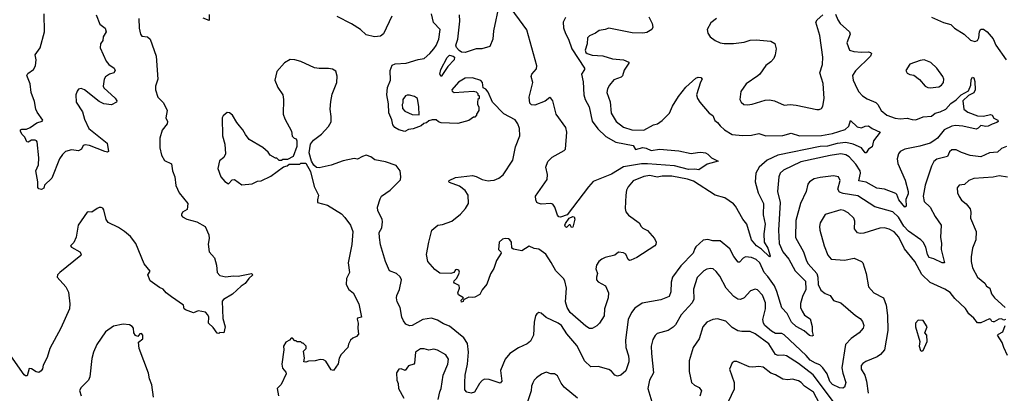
# Model space of a CAD drawing. Extents: x 1550320 to 1685906, y 509093 to 640511.
# Tile 495 of 532: x 1632957 to 1641108, y 620465 to 623556. Entities that reach past the tile are written whole.
import ezdxf

# ---------------------------------------------------------------- set-up
doc = ezdxf.new("R2010")
doc.units = 0

msp = doc.modelspace()

# ---------------------------------------------------------------- linework, layer by layer
at = {"layer": '0CON20XD'}
for points in [[(1636926.7, 623685), (1636878.6, 623465), (1636874.3, 623395), (1636850, 623335), (1636784.3, 623315.7), (1636735, 623314.5), (1636645, 623283.9), (1636615, 623287.8), (1636595, 623300.6), (1636573.3, 623325), (1636568.8, 623345), (1636584.7, 623395.3), (1636600, 623545), (1636597.7, 623595)], [(1637475.5, 623574.5), (1637457.5, 623535), (1637457.6, 623487.6), (1637475, 623442), (1637501.5, 623395), (1637528.2, 623315), (1637632.9, 623155), (1637632.5, 623145), (1637608.6, 623105), (1637620.9, 623040.9), (1637627.8, 622935), (1637638.7, 622895), (1637671.5, 622835), (1637697.4, 622717.4), (1637743, 622653), (1637809.5, 622589.5), (1637893.4, 622543.4), (1638035, 622516.4), (1638055, 622483.3), (1638115, 622497.5), (1638142.7, 622492.7), (1638185, 622474.3), (1638255, 622484.3), (1638415, 622470), (1638515, 622448.8), (1638567, 622457), (1638595, 622460), (1638633.9, 622453.9), (1638655, 622442.5), (1638685, 622413.3), (1638740, 622385), (1638648.3, 622361.7), (1638580, 622315), (1638545, 622320.6), (1638495, 622315.4), (1638377.6, 622347.6), (1638155, 622364.7), (1638105, 622362.5), (1637955, 622339.2), (1637855, 622279.2), (1637705, 622216.9), (1637665, 622173.1), (1637488.9, 621941.1), (1637433, 621923), (1637420, 621925), (1637408.7, 621938.7), (1637386.7, 622005), (1637370.3, 622030.3), (1637355.5, 622035.5), (1637275, 622031.1), (1637248.3, 622038.3), (1637238.8, 622045), (1637230, 622065), (1637226.2, 622095), (1637322.5, 622235), (1637326, 622275), (1637313.4, 622336.6), (1637328.3, 622381.7), (1637365, 622419.4), (1637465, 622472.9), (1637475.7, 622485), (1637487.1, 622625), (1637477.1, 622665), (1637398.2, 622775), (1637370, 622885), (1637355, 622907.5), (1637345, 622912.5), (1637307.7, 622882.3), (1637220.3, 622849.7), (1637195, 622851.1), (1637180, 622865), (1637174.4, 622914.4), (1637204.2, 623035), (1637190, 623085), (1637198.1, 623105), (1637235, 623150), (1637237.5, 623175), (1637155, 623472), (1636995, 623690)], [(1633944.4, 623565.6), (1633945.8, 623485), (1633956.7, 623435), (1633968.3, 623418.3), (1634015, 623413.3), (1634036.1, 623396.1), (1634086.7, 623253.3), (1634100.8, 623065), (1634082.5, 623005), (1634082.5, 622975), (1634100, 622915), (1634146.9, 622866.9), (1634177.5, 622805), (1634165.8, 622745), (1634180, 622715), (1634178.8, 622695), (1634137.3, 622642.7), (1634118.1, 622575), (1634118.5, 622495), (1634130.4, 622435), (1634155, 622390.6), (1634215, 622362.5), (1634222.9, 622305), (1634242.2, 622255), (1634250.6, 622185), (1634277.8, 622125), (1634350, 622035), (1634343.3, 621985), (1634305.8, 621964.2), (1634295.8, 621945), (1634297.1, 621935), (1634305, 621924.4), (1634340, 621905), (1634424, 621884), (1634494, 621845), (1634522.2, 621775), (1634524.5, 621744.5), (1634517.6, 621697.6), (1634524.4, 621635), (1634568.8, 621585), (1634586.2, 621525), (1634593.3, 621465), (1634615, 621439.4), (1634665, 621430), (1634725, 621437.9), (1634765.7, 621434.3), (1634875, 621456.2), (1634886.2, 621446.2), (1634854.4, 621415.6), (1634825, 621373.1), (1634789.7, 621350.3), (1634720, 621285), (1634645, 621240.6), (1634633.1, 621226.9), (1634638.2, 621085), (1634659.6, 621015), (1634646.7, 620965), (1634615, 620967.5), (1634605, 620960), (1634591.7, 620961.7), (1634559.5, 621009.5), (1634520, 621045), (1634522, 621095), (1634513.8, 621115), (1634495, 621135.8), (1634435, 621148.8), (1634395, 621130), (1634330, 621155), (1634317.5, 621165), (1634313.3, 621195), (1634215, 621262.1), (1634170, 621295), (1634145, 621325.7), (1634115, 621340), (1634036.7, 621395), (1634017.5, 621445), (1634036.7, 621475), (1633988, 621535), (1633919.2, 621705), (1633873.6, 621763.6), (1633823.8, 621805), (1633775, 621836.2), (1633688.8, 621878.8), (1633672.7, 621902.7), (1633655, 621982.5), (1633645, 621997.5), (1633633, 622003), (1633615, 622003.3), (1633597.5, 621995), (1633555, 621962.5), (1633525, 621967.5), (1633515, 621962.5), (1633465, 621892.5), (1633442.5, 621855), (1633425, 621757.5), (1633405, 621713.8), (1633378.8, 621685), (1633385.8, 621675), (1633454.2, 621634.2), (1633465.2, 621615), (1633463.4, 621605), (1633290, 621465), (1633271.4, 621445), (1633268.8, 621425), (1633339.2, 621345), (1633361.4, 621301.4), (1633372.5, 621205), (1633370, 621165), (1633298, 621005), (1633206.2, 620835), (1633185, 620762.5), (1633152.5, 620697.5), (1633145, 620667.5), (1633135, 620651.2), (1633115, 620638), (1633092.3, 620642.3), (1633055, 620667.5), (1633035, 620670), (1633019.3, 620610.7), (1633005, 620610), (1632995, 620618.6), (1632884.2, 620775)], [(1633591.4, 623595), (1633620.3, 623520.3), (1633664, 623485), (1633674.2, 623455), (1633649.2, 623415), (1633645.6, 623385), (1633625.6, 623355), (1633623.6, 623323.6), (1633673.4, 623213.4), (1633696.3, 623186.3), (1633739.2, 623155), (1633747.5, 623135), (1633736.7, 623115), (1633700, 623105), (1633667, 623083), (1633657.3, 623062.7), (1633647.1, 623005), (1633652.9, 622992.9), (1633746.6, 622906.6), (1633762.5, 622885), (1633760, 622875), (1633718.3, 622851.7), (1633655, 622860.8), (1633615, 622880), (1633495, 622975.8), (1633465, 622985.8), (1633445, 622980), (1633432, 622965), (1633421.4, 622935), (1633424.2, 622875), (1633476.2, 622795), (1633494.3, 622734.3), (1633530, 622655), (1633682.5, 622535), (1633692.5, 622465), (1633685, 622460), (1633662.5, 622465), (1633535, 622514.4), (1633498.8, 622521.2), (1633483.6, 622516.4), (1633470, 622485), (1633445, 622472), (1633385, 622478), (1633337.5, 622465), (1633310.5, 622439.5), (1633286.2, 622405), (1633222, 622245), (1633163.9, 622186.1), (1633158, 622162), (1633138.3, 622151.7), (1633117.1, 622157.1), (1633107.5, 622167.5), (1633107.5, 622215), (1633090, 622305), (1633112.5, 622355), (1633116.3, 622413.7), (1633103.3, 622545), (1633097.5, 622555), (1633085, 622560), (1633055, 622558), (1633026.1, 622543.9), (1633016.4, 622546.4), (1632998.8, 622585), (1632975, 622610), (1632963.3, 622635), (1632963.3, 622645), (1632975, 622651.2), (1633015, 622650.8), (1633045, 622664), (1633097.9, 622702.1), (1633143.8, 622716.2), (1633148.8, 622725), (1633101.3, 622791.3), (1633090.9, 622815), (1633079.4, 622879.4), (1633051.8, 622955), (1633043.1, 623025), (1633015.7, 623095), (1633025, 623112), (1633071.2, 623145), (1633087.5, 623175), (1633092.5, 623225), (1633086.2, 623265), (1633127.6, 623322.4), (1633162.5, 623455), (1633160.8, 623605)], [(1634525, 623600), (1634525, 623550), (1634475, 623567.5)], [(1639711.2, 623601.2), (1639729.2, 623555), (1639748.8, 623525), (1639826.7, 623455), (1639832.5, 623435), (1639804.2, 623365), (1639826.7, 623305), (1639863, 623293), (1639925, 623288.1), (1639985, 623291.4), (1640001.2, 623285), (1640008, 623275), (1639999.2, 623255), (1639876.3, 623133.7), (1639851.8, 623095), (1639857.9, 623055), (1639889.2, 622985), (1639905, 622957.8), (1639935.3, 622925.3), (1639971.9, 622901.9), (1640045, 622870.8), (1640060.8, 622855), (1640090, 622805), (1640135, 622765.6), (1640205, 622740), (1640245.5, 622734.5), (1640305, 622741.9), (1640345, 622730), (1640375, 622728.5), (1640435, 622752.7), (1640505, 622758.2), (1640536.4, 622783.6), (1640576.1, 622793.9), (1640624.2, 622815), (1640666.1, 622863.9), (1640708.2, 622891.8), (1640750, 622935), (1640811.8, 622968.2), (1640832.2, 623015), (1640835, 623062.5), (1640845, 623080), (1640855, 623073.8), (1640864.1, 623045.9), (1640867.9, 622975), (1640855, 622950.9), (1640811.2, 622928.8), (1640763.8, 622885), (1640771.9, 622815), (1640805, 622791.4), (1640885, 622760), (1640935, 622756.9), (1640995, 622771.4), (1641007.5, 622765), (1641022.4, 622742.4), (1641053.3, 622725), (1641057.5, 622715), (1641046.7, 622705), (1641007.3, 622692.7), (1640974.3, 622674.3), (1640955, 622672.2), (1640915, 622682), (1640891.7, 622658.3), (1640875, 622651.4), (1640765, 622673.8), (1640705, 622680), (1640675, 622674.6), (1640609.5, 622645), (1640555, 622576.7), (1640525, 622552.9), (1640494.3, 622535.7), (1640409.8, 622510.2), (1640284.2, 622485), (1640247.1, 622465), (1640231.1, 622445), (1640221.1, 622405), (1640226.4, 622366.4), (1640287.4, 622227.4), (1640311.6, 622135), (1640311.8, 622115), (1640291.9, 622068.1), (1640295, 622012.5), (1640285, 622006), (1640235, 622065.4), (1640219, 622109), (1640208.7, 622118.7), (1640115.3, 622155.3), (1640053, 622163), (1639965, 622210.5), (1639903.2, 622223.2), (1639918, 622285), (1639913.8, 622305), (1639879.9, 622359.9), (1639825, 622421.8), (1639795, 622437.5), (1639755, 622446.8), (1639666.8, 622433.2), (1639425, 622381.1), (1639278.8, 622311.2), (1639251.4, 622285), (1639241.4, 622255), (1639231.1, 622135), (1639253.1, 622045), (1639238.6, 621815), (1639244.8, 621705), (1639274.4, 621634.4), (1639324.8, 621574.8), (1639377.4, 621477.4), (1639462.5, 621392.5), (1639465.2, 621324.8), (1639436.9, 621265), (1639420.9, 621209.1), (1639421.2, 621175), (1639435, 621144), (1639455, 621112.9), (1639501.4, 621081.4), (1639518.6, 621018.6), (1639517.5, 620977.5), (1639525, 620942.5), (1639515, 620936.7), (1639495, 620942.5), (1639450.8, 620980.7), (1639385, 621016.7), (1639346, 621055), (1639309.2, 621125), (1639265, 621172.5), (1639226.3, 621306.3), (1639205, 621354.5), (1639151.2, 621431.2), (1639119.5, 621465), (1639084.6, 621545), (1639055, 621572.3), (1639015, 621589.1), (1638965, 621594.4), (1638945, 621584.3), (1638915, 621550), (1638905, 621550), (1638868.1, 621598.1), (1638835, 621660.8), (1638755, 621725.8), (1638695, 621726.7), (1638655, 621738.8), (1638615, 621731.2), (1638555, 621677.1), (1638546.8, 621663.2), (1638532, 621625), (1638430.5, 621519.5), (1638360.6, 621425), (1638349.5, 621385), (1638346.5, 621305), (1638332.6, 621267.4), (1638265, 621238.9), (1638109.3, 621210.7), (1638049.8, 621170.2), (1638021.1, 621135), (1637994.6, 621075), (1637972.9, 620905), (1637974.6, 620844.6), (1637996.4, 620775), (1637999.4, 620745), (1637998.6, 620725), (1637975, 620650), (1637933.8, 620616.2), (1637905, 620607.8), (1637885, 620615.6), (1637855, 620648.9), (1637835, 620661.1), (1637745, 620688), (1637685, 620683.3), (1637633.3, 620735), (1637605, 620792), (1637570.2, 620860.2), (1637487, 620957), (1637441.4, 621025), (1637414.2, 621045), (1637315, 621092), (1637275, 621127.5), (1637255, 621132.5), (1637237, 621123), (1637227.5, 621105), (1637216.2, 621055), (1637210, 620945), (1637185, 620897.5), (1637159.2, 620875), (1637087.3, 620842.7), (1637015, 620794), (1636975, 620748.8), (1636938.1, 620655), (1636947.8, 620565), (1636935, 620548.8), (1636845, 620580), (1636805, 620581.4), (1636785, 620570), (1636764.4, 620545.6), (1636722, 620475), (1636695, 620465.6), (1636658.8, 620475), (1636642.5, 620495), (1636642.2, 620555), (1636645.6, 620615), (1636664, 620706), (1636673.2, 620805), (1636665, 620878.1), (1636635, 620924.4), (1636515, 621019.3), (1636465, 621039.6), (1636415, 621071.2), (1636366, 621086), (1636295, 621075.5), (1636205, 621027.5), (1636185, 621022.5), (1636155, 621037.9), (1636134.5, 621064.5), (1636120, 621095), (1636106.2, 621175), (1636083.1, 621223.1), (1636077.5, 621255), (1636080, 621275), (1636101.2, 621325), (1636118, 621405), (1636107.9, 621427.9), (1636075.8, 621455.8), (1636019.1, 621479.1), (1635984.6, 621554.6), (1635943.9, 621693.9), (1635934.5, 621755), (1635934.3, 621795), (1635956, 621835), (1635962, 621885), (1635958, 621905), (1635922, 621975), (1635920, 622005), (1635941.2, 622075), (1635953.3, 622095), (1636025, 622146.7), (1636109.5, 622230.5), (1636113.3, 622255), (1636106.2, 622305), (1636075, 622350), (1635985, 622379.2), (1635897.7, 622397.7), (1635865, 622420.8), (1635825, 622434.3), (1635794.5, 622425.5), (1635755, 622403.3), (1635725, 622406.7), (1635635, 622388.6), (1635537, 622353), (1635435, 622330), (1635413.9, 622333.9), (1635392, 622352), (1635372.5, 622385), (1635353.8, 622455), (1635363.3, 622526.7), (1635390.7, 622559.3), (1635455, 622610), (1635515, 622672.5), (1635535, 622710), (1635536.2, 622755), (1635526.2, 622815), (1635531.7, 622878.3), (1635545, 622940), (1635583.8, 623035), (1635585, 623090), (1635575, 623128.8), (1635545.8, 623145.8), (1635515, 623152), (1635435, 623151.2), (1635397.7, 623157.7), (1635285, 623208.8), (1635235, 623223.3), (1635195, 623227.5), (1635150.7, 623199.3), (1635085, 623127.5), (1635068.8, 623055), (1635093.8, 622995), (1635136, 622935), (1635140.8, 622895), (1635138.8, 622775), (1635151.2, 622735), (1635207.5, 622635), (1635213, 622593), (1635230, 622575), (1635245, 622570), (1635252.5, 622555), (1635251.7, 622508.3), (1635220, 622425), (1635175, 622400), (1635135, 622400), (1635125, 622390), (1635105, 622390), (1635085, 622410), (1635075, 622410), (1635030, 622435), (1635015, 622460), (1634968.8, 622498.8), (1634857.5, 622565), (1634826.7, 622605), (1634805.8, 622645.8), (1634778, 622678), (1634754.2, 622704.2), (1634720, 622765), (1634695, 622786.7), (1634675, 622787.5), (1634640.7, 622759.3), (1634633.3, 622745), (1634637.5, 622595), (1634656, 622525), (1634662, 622445), (1634646.7, 622415), (1634611.7, 622388.3), (1634598.8, 622325), (1634623.3, 622255), (1634655, 622216.7), (1634685, 622197.5), (1634715, 622230), (1634735, 622233.3), (1634795, 622190), (1634882, 622198), (1634925, 622218.8), (1634955, 622223.8), (1635035, 622261.2), (1635141.7, 622338.3), (1635171.7, 622348.3), (1635188.3, 622361.7), (1635275, 622360), (1635285, 622370), (1635325, 622370), (1635365, 622300), (1635396.2, 622175), (1635430, 622105), (1635421.2, 622065), (1635423.3, 622045), (1635505, 622022.5), (1635620.7, 621950.7), (1635649.5, 621919.5)], [(1636038, 623585), (1635970.2, 623439.8), (1635945, 623420.8), (1635895, 623412.9), (1635825, 623430.8), (1635777.5, 623475), (1635705, 623521.2), (1635585, 623582)], [(1638165, 623580), (1638192.2, 623525), (1638199.4, 623495), (1638190, 623475), (1638148.7, 623451.3), (1638115, 623445.3), (1638026.7, 623446.7), (1637835, 623485.8), (1637805, 623474), (1637754, 623466), (1637723.3, 623445), (1637675, 623423.6), (1637657.7, 623405), (1637655.7, 623355), (1637639.6, 623305), (1637644.7, 623285), (1637655, 623275.5), (1637695, 623262.1), (1637785, 623257.9), (1637865, 623233.3), (1637955, 623222.9), (1638000, 623205), (1638000, 623195), (1637962.5, 623137.5), (1637948.3, 623091.7), (1637935, 623079.4), (1637875, 623058.6), (1637838.6, 623015), (1637824.3, 622985), (1637817.5, 622955), (1637846.2, 622876.2), (1637853.1, 622783.1), (1637894.2, 622714.2), (1637955, 622667.1), (1638025, 622644.6), (1638125, 622642.9), (1638205, 622685.6), (1638236.7, 622695), (1638276.9, 622723.1), (1638336.8, 622783.2), (1638360.4, 622839.6), (1638410.7, 622919.3), (1638473, 622997), (1638555, 623071.4), (1638575, 623079.2), (1638595, 623078.8), (1638606.2, 623065), (1638591.9, 623038.1), (1638561.2, 622935), (1638567.9, 622905), (1638586.4, 622875), (1638665, 622782), (1638694.4, 622764.4), (1638710.7, 622720.7), (1638734.7, 622704.7), (1638755, 622677.5), (1638793.1, 622645), (1638855, 622606.9), (1638941.1, 622598.9), (1639015, 622599.7), (1639075, 622615.5), (1639135, 622595.3), (1639275, 622599.1), (1639345, 622616.4), (1639413.8, 622593.8), (1639595, 622596.9), (1639685, 622614.2), (1639791.2, 622648.8), (1639821.9, 622675), (1639835, 622722.5), (1639890.5, 622670.5), (1639925, 622660), (1639955, 622675.8), (1639985, 622678.6), (1640015, 622656.9), (1640080, 622625), (1640025.7, 622554.3), (1640015, 622503.3), (1639983.3, 622485), (1639965, 622453.3), (1639955, 622453.3), (1639927.2, 622497.2), (1639857.5, 622525), (1639795, 622540), (1639725, 622530.9), (1639645, 622510.9), (1639585, 622506.5), (1639234.4, 622435), (1639145.5, 622395), (1639078.5, 622335), (1639050.9, 622285), (1639046, 622215), (1639070.3, 622125), (1639115.3, 622035), (1639112.4, 621942.4), (1639128.8, 621865), (1639118.5, 621785), (1639120, 621715), (1639149.2, 621665), (1639168.6, 621601.4), (1639165, 621594.3), (1639098.2, 621658.2), (1639057.9, 621685), (1639015.5, 621735.5), (1638975.8, 621865), (1638944.8, 621904.8), (1638883.1, 622013.1), (1638865, 622033.5), (1638795, 622083.1), (1638715, 622104.5), (1638535, 622221.1), (1638485, 622237.5), (1638355, 622262.6), (1638275, 622261.3), (1638235, 622253.9), (1638175, 622266.9), (1638125, 622258.4), (1638035, 622222.2), (1637995, 622174.2), (1637981.5, 622145), (1637974.6, 622104.6), (1637968.8, 621995), (1637976.1, 621966.1), (1637997.7, 621937.7), (1638085.4, 621875.4), (1638102.2, 621845), (1638115, 621830.5), (1638155, 621811.4), (1638212.5, 621745), (1638225.8, 621715), (1638223.8, 621695), (1638214.3, 621685.7), (1638065, 621587.5), (1638015, 621566.2), (1638005, 621563.8), (1637995, 621573.3), (1637975, 621616.2), (1637955, 621626.2), (1637915, 621632), (1637885, 621607.1), (1637805, 621589.2), (1637775, 621574.4), (1637750.6, 621555), (1637731.5, 621525), (1637725.5, 621495), (1637740.9, 621455), (1637731.5, 621425), (1637732.7, 621402.7), (1637746.2, 621386.2), (1637808, 621355), (1637831.2, 621295), (1637828.8, 621255), (1637797.5, 621165), (1637795.7, 621105), (1637756.7, 621045), (1637735.9, 621024.1), (1637695, 621000), (1637675, 621002), (1637645, 621020.8), (1637515, 621134.3), (1637488.9, 621175), (1637475, 621222.5), (1637483.3, 621335), (1637469.2, 621395), (1637458.2, 621415), (1637395, 621479.1), (1637358.2, 621548.2), (1637312, 621615), (1637255, 621658), (1637215, 621662), (1637175, 621683.3), (1637115, 621643.3), (1637045, 621657.5), (1637032.5, 621665), (1637027.5, 621715), (1637015.9, 621735.9), (1637003.3, 621743.3), (1636975, 621746.2), (1636955, 621741.2), (1636926.7, 621715), (1636920, 621655), (1636940, 621635), (1636942.5, 621625), (1636904.3, 621565), (1636882.6, 621497.4), (1636855, 621453.3), (1636825, 621367.5), (1636785, 621322.5), (1636765, 621283.3), (1636725, 621261.2), (1636705, 621256.7), (1636675, 621260), (1636631.7, 621238.3), (1636627.5, 621225), (1636615, 621220), (1636612.5, 621235), (1636630, 621255), (1636590.7, 621280.7), (1636583.3, 621295), (1636596.7, 621335), (1636596.2, 621356.2), (1636557.5, 621375), (1636550, 621385), (1636553.8, 621395), (1636573.3, 621415), (1636590, 621445), (1636597, 621467), (1636593, 621483), (1636575, 621490), (1636565, 621486.7), (1636550, 621465), (1636525, 621455.7), (1636435, 621458), (1636395, 621488.6), (1636336.7, 621555), (1636326.2, 621613.8), (1636342.9, 621715), (1636368.8, 621815), (1636420, 621855), (1636458.3, 621861.7), (1636535, 621888.8), (1636605, 621948), (1636647.5, 621995), (1636672.5, 622035), (1636670, 622105), (1636645, 622144), (1636599.3, 622179.3), (1636515, 622210), (1636510, 622215), (1636512.5, 622225), (1636565, 622251.2), (1636705, 622265.8), (1636735, 622260), (1636785, 622234.3), (1636835, 622222.9), (1636855.7, 622224.3), (1636885, 622228), (1636925, 622243.8), (1636958.6, 622271.4), (1637040, 622395), (1637062, 622505), (1637096.2, 622595), (1637096, 622655), (1637082, 622695), (1637058.9, 622728.9), (1636965, 622776), (1636872.5, 622875), (1636835, 622956.2), (1636815, 622980), (1636793, 622993), (1636787.9, 623035), (1636775, 623053.5), (1636705, 623075.7), (1636645, 623071.2), (1636589.7, 623040.3), (1636534.3, 622975), (1636538, 622965), (1636555, 622953.1), (1636713.6, 622963.6), (1636735, 622960), (1636750, 622945), (1636750, 622935), (1636760, 622925), (1636760, 622905), (1636750, 622895), (1636747.5, 622875), (1636747.5, 622855), (1636757.5, 622835), (1636757.5, 622805), (1636740, 622775), (1636740, 622765), (1636725, 622750), (1636715, 622750), (1636675, 622722.5), (1636585, 622697.5), (1636445, 622703.3), (1636425, 622710), (1636405, 622727.5), (1636371.7, 622728.3), (1636345, 622720), (1636325, 622702.5), (1636303, 622697), (1636281.7, 622678.3), (1636215, 622653.3), (1636175, 622647.5), (1636145, 622630), (1636096.2, 622645), (1636063.3, 622665), (1636046.2, 622685), (1636037.3, 622727.3), (1636013.8, 622785), (1636010.7, 622860.7), (1635996.7, 622935), (1636001.4, 622995), (1636026, 623055), (1636023.8, 623136.2), (1636040.7, 623179.3), (1636065, 623190), (1636157, 623197), (1636255, 623226), (1636305, 623233.8), (1636353.8, 623275), (1636385, 623314), (1636405, 623342), (1636428.2, 623395), (1636436.7, 623475), (1636383.4, 623533.4), (1636365.6, 623605.6)], [(1638725, 623566.2), (1638679.5, 623530.5), (1638647.5, 623475), (1638653.3, 623445), (1638674.2, 623414.2), (1638713.3, 623385), (1638755.9, 623365.9), (1638788.8, 623358.8), (1638865, 623359.5), (1638955, 623371.2), (1639005, 623385.5), (1639055, 623389.2), (1639175, 623377.5), (1639209.7, 623359.7), (1639218.8, 623315), (1639211.2, 623265), (1639198.8, 623235), (1639175, 623206.2), (1639135, 623176.2), (1639084, 623105), (1639067.6, 623092.4), (1638970, 623025), (1638927.3, 622962.7), (1638920, 622895), (1638930, 622875), (1638952.5, 622855), (1638982.3, 622852.3), (1639021.7, 622858.3), (1639128.8, 622891.2), (1639164.1, 622894.1), (1639205, 622884.2), (1639285, 622850), (1639335, 622854.2), (1639385, 622850), (1639555, 622813.3), (1639576.4, 622813.6), (1639595, 622822.5), (1639605, 622840), (1639616.7, 622905), (1639607.2, 623027.2), (1639580, 623115), (1639604.2, 623185), (1639605.5, 623245), (1639581.9, 623425), (1639548.6, 623535), (1639560, 623555), (1639606.2, 623595)], [(1640505, 623578), (1640605, 623532.5), (1640666.6, 623516.6), (1640695.5, 623485.5), (1640775.4, 623435.4), (1640827.3, 623387.3), (1640865, 623376.2), (1640885, 623383.8), (1640895.8, 623405), (1640902.3, 623457.7), (1640915, 623477.5), (1640935, 623476.7), (1640965, 623456.2), (1641015, 623398), (1641038, 623345), (1641123.3, 623225)], [(1636445, 623086.7), (1636435.8, 623105), (1636444.5, 623144.5), (1636495, 623244.4), (1636515, 623263.8), (1636545, 623255.3), (1636555.3, 623245), (1636552.9, 623225), (1636500.5, 623169.5), (1636445, 623086.7)], [(1640495, 622993.3), (1640565, 623001.4), (1640588.8, 623015), (1640604, 623035), (1640607.1, 623065), (1640600, 623085), (1640548.8, 623155), (1640500.5, 623200.5), (1640445, 623223.3), (1640410.7, 623219.3), (1640325, 623186.7), (1640293, 623137), (1640303.6, 623113.6), (1640325, 623101.2), (1640358.3, 623098.3), (1640405, 623061.2), (1640453.8, 623005), (1640475, 622994.4), (1640495, 622993.3)], [(1636265, 622770), (1636262.5, 622835), (1636250, 622905), (1636225, 622920), (1636185, 622932.5), (1636165, 622932.5), (1636150, 622925), (1636130, 622895), (1636130, 622865), (1636122.5, 622855), (1636125, 622820), (1636145, 622800), (1636205, 622772.5), (1636265, 622770)], [(1641125, 622505.8), (1641085, 622489.2), (1641050.9, 622459.1), (1640985, 622453.5), (1640915, 622421.1), (1640825, 622433.1), (1640755, 622458.1), (1640708.3, 622478.3), (1640675, 622478.1), (1640655, 622462.5), (1640637, 622423), (1640549.1, 622400.9), (1640525, 622382), (1640504.5, 622345.5), (1640454, 622186), (1640437.1, 622095), (1640445, 622052.9), (1640495.2, 622005.2), (1640535, 621928.5), (1640586, 621855), (1640580.6, 621755), (1640588.3, 621708.3), (1640585.4, 621655.4), (1640612.5, 621545), (1640592.5, 621545), (1640525, 621578.6), (1640485, 621588.8), (1640472.2, 621612.2), (1640458.7, 621675), (1640435, 621716.5), (1640416.1, 621736.1), (1640315, 621805.3), (1640276.8, 621846.8), (1640231.3, 621921.3), (1640185, 621967.3), (1640035, 622007.5), (1639895, 622099.1), (1639775, 622117.1), (1639745, 622128.5), (1639731.1, 622155), (1639748.9, 622225), (1639735, 622255.8), (1639694.5, 622265.5), (1639585, 622251.8), (1639535, 622239.5), (1639495.8, 622215), (1639481.4, 622195), (1639468.1, 622135), (1639421.8, 622035), (1639380.9, 621895), (1639380.5, 621755), (1639446.4, 621636.4), (1639470.8, 621560.9), (1639485.4, 621535), (1639555.4, 621455), (1639563.8, 621425), (1639568.5, 621365), (1639589.2, 621319.2), (1639625, 621290.9), (1639665.4, 621275.4), (1639695, 621233.1), (1639755, 621212.9), (1639875, 621107.5), (1639915, 621083.8), (1639935, 621060), (1639945.8, 621025), (1639940, 621005), (1639906, 620965), (1639840.9, 620919.1), (1639792.1, 620867.9), (1639764.2, 620675), (1639771.4, 620631.4), (1639795.3, 620555), (1639784.2, 620515), (1639771.7, 620508.3), (1639745, 620509.6), (1639685, 620537.3), (1639665, 620562.5), (1639640.5, 620625), (1639606.7, 620676.7), (1639580.2, 620700.2), (1639545, 620713.4), (1639499.6, 620739.6), (1639467.8, 620777.8), (1639285, 620950), (1639265, 620959.5), (1639215, 620960.4), (1639180.1, 620980.1), (1639126.8, 621025), (1639114.3, 621045), (1639109.2, 621075), (1639131.1, 621165), (1639130, 621215), (1639105, 621278), (1639065, 621320), (1639045, 621326.2), (1639005.8, 621314.2), (1638954, 621255), (1638925, 621240), (1638902.7, 621242.7), (1638869.4, 621265), (1638805.6, 621335), (1638754, 621434), (1638724.1, 621474.1), (1638699.2, 621495), (1638675, 621498.2), (1638645, 621491.8), (1638621, 621479), (1638565, 621424), (1638534.6, 621325.4), (1638536.7, 621245), (1638523.1, 621215), (1638432.7, 621115), (1638385, 621031.2), (1638367.6, 621012.4), (1638325, 620985.7), (1638235, 620958.8), (1638217, 620943), (1638199.1, 620910.9), (1638185.9, 620855.9), (1638186.7, 620795), (1638204.5, 620635), (1638171.1, 620575), (1638158.1, 620505), (1638190.8, 620395)], [(1641135, 622253.8), (1641065, 622264.6), (1641015, 622252.3), (1640856.7, 622243.3), (1640813.1, 622226.9), (1640778.1, 622191.9), (1640735, 622188), (1640718.8, 622165), (1640720, 622125), (1640733.4, 622093.4), (1640755, 622062), (1640793.3, 622033.3), (1640825, 621991.2), (1640830.9, 621965), (1640829.5, 621915), (1640874.5, 621805), (1640873.3, 621735), (1640844.4, 621665), (1640834, 621595), (1640832.5, 621555), (1640843.7, 621503.7), (1640885, 621425.8), (1640945.7, 621375.7), (1640960.5, 621350.5), (1640988.8, 621335), (1641003, 621287), (1641026.7, 621255), (1641115.9, 621175.9)], [(1641117.5, 621075), (1641105, 621070), (1641085, 621080), (1641061.7, 621078.3), (1641025, 621057.5), (1641015, 621057.5), (1641005, 621060), (1640995.9, 621075.9), (1640985, 621081.2), (1640915, 621048.8), (1640885, 621047.5), (1640855.9, 621085.9), (1640815, 621123.3), (1640785.5, 621165.5), (1640698.3, 621248.3), (1640658.9, 621298.9), (1640617, 621327), (1640495, 621381.2), (1640425, 621449.4), (1640366.2, 621556.2), (1640280.8, 621660.9), (1640235, 621757.8), (1640195, 621801.8), (1640155, 621823.6), (1640115, 621833.8), (1640077.6, 621832.4), (1640032.2, 621817.8), (1639945, 621790), (1639915, 621787.5), (1639893.3, 621793.3), (1639869.2, 621825), (1639870.5, 621890.5), (1639862.5, 621915), (1639815, 621958.1), (1639778.4, 621978.4), (1639755, 621983.1), (1639624.2, 621945), (1639582.9, 621875), (1639577.5, 621845), (1639581.4, 621815), (1639615.6, 621685), (1639647.2, 621607.2), (1639675, 621576), (1639785, 621565.6), (1639865, 621582.5), (1639925, 621556), (1639936, 621545), (1639964.2, 621455), (1639982.9, 621345), (1640028, 621295), (1640109.2, 621255), (1640130, 621195), (1640139.8, 621109.8), (1640142.5, 620985), (1640115.6, 620825), (1640083.8, 620786.2), (1640055, 620768.1), (1639961.7, 620728.3), (1639937, 620713), (1639922.5, 620695), (1639924.3, 620665), (1639952.2, 620615), (1639966.1, 620566.1), (1639980, 620465)], [(1635649.5, 621919.5), (1635695.9, 621855.9), (1635713.9, 621803.9), (1635707.5, 621695), (1635675.8, 621545), (1635688, 621465), (1635664, 621415), (1635660, 621365), (1635681.2, 621325), (1635716.7, 621295), (1635764, 621204), (1635787.5, 621095), (1635755, 621087.5), (1635751.7, 621078.3), (1635760, 621045), (1635755.8, 621005), (1635762.5, 620955), (1635746.1, 620933.9), (1635715, 620921.2), (1635696.7, 620905), (1635678.3, 620871.7), (1635672.5, 620845), (1635617.5, 620785), (1635603.3, 620755), (1635595, 620710), (1635555, 620652.5), (1635535, 620660), (1635491.9, 620731.9), (1635472.5, 620742.5), (1635444.3, 620745.7), (1635402.5, 620735), (1635347.6, 620732.4), (1635325, 620722.2), (1635310, 620725), (1635313.8, 620755), (1635307, 620813), (1635330, 620835), (1635330, 620855), (1635305, 620880), (1635295, 620880), (1635285, 620890), (1635255, 620890), (1635245, 620900), (1635235, 620900), (1635215, 620920), (1635205, 620920), (1635190, 620905), (1635160.7, 620889.3), (1635140, 620855), (1635142.5, 620825), (1635127.5, 620705), (1635132.3, 620672.3), (1635160.8, 620640.8), (1635164.4, 620625), (1635121.1, 620538.9), (1635087.5, 620505), (1635099.2, 620445)], [(1637525, 621837.5), (1637515, 621860), (1637505, 621860), (1637485, 621837.5), (1637475, 621842.5), (1637471.2, 621855), (1637475, 621870), (1637505.7, 621914.3), (1637535, 621928), (1637546.2, 621925), (1637553.8, 621905), (1637535, 621840), (1637525, 621837.5)], [(1634063.6, 620433.6), (1634052, 620535), (1634032.8, 620585), (1634022.7, 620632.7), (1633947.5, 620835), (1633941.8, 620888.2), (1633977, 620917), (1633976.1, 620946.1), (1633965, 620960.5), (1633953.1, 620956.9), (1633935, 620936.2), (1633915, 620942.5), (1633903.3, 620965), (1633900, 621005), (1633888.3, 621018.3), (1633865, 621031.2), (1633815, 621038), (1633735, 621021.2), (1633666.7, 620975), (1633595, 620868.8), (1633567.8, 620805), (1633554.2, 620754.2), (1633538.8, 620601.2), (1633526.2, 620575), (1633465.7, 620514.3), (1633452.1, 620487.9), (1633465.7, 620445)], [(1639767.7, 620295), (1639525, 620617.7), (1639405, 620711.6), (1639305.8, 620775.8), (1639280.9, 620780.9), (1639235, 620777.7), (1639215, 620785.5), (1639159.2, 620875), (1639045, 620956.2), (1639005, 620975.6), (1638935, 620975.7), (1638902.6, 620982.6), (1638855, 621010), (1638801.7, 621061.7), (1638735, 621080), (1638695, 621076.9), (1638645, 621054.2), (1638613.6, 621016.4), (1638581.1, 620915), (1638531.9, 620845), (1638498, 620735), (1638498, 620645), (1638518.8, 620555), (1638543, 620533), (1638583, 620513), (1638601.2, 620485), (1638587.2, 620442.8)], [(1640425, 620812.5), (1640435, 620820), (1640470, 620895), (1640467.5, 620945), (1640450, 620965), (1640470, 621015), (1640435, 621067.5), (1640395, 621070), (1640373.6, 621046.4), (1640373.3, 621015), (1640407.5, 620895), (1640403.3, 620855), (1640415, 620820), (1640425, 620812.5)], [(1641135, 620778.6), (1641103.3, 620845), (1641091.2, 620885), (1641051.5, 620945), (1641058.8, 620955), (1641095, 620973.8), (1641116.4, 621025)], [(1636422.2, 620415), (1636435, 620477.5), (1636447.1, 620505), (1636463.3, 620615), (1636501.9, 620705), (1636507.6, 620747.6), (1636485, 620782.5), (1636415, 620822.5), (1636385, 620830), (1636345, 620822.5), (1636305, 620834.2), (1636275, 620834.2), (1636233.4, 620806.6), (1636225.5, 620715), (1636220, 620705), (1636176.4, 620693.6), (1636147.5, 620652.5), (1636115, 620667.1), (1636096.7, 620665), (1636075.7, 620635), (1636079.4, 620575), (1636090, 620545), (1636094.2, 620505), (1636137.1, 620425)], [(1639601.9, 620335), (1639529.1, 620475), (1639454, 620524), (1639425.2, 620555.2), (1639405, 620567.5), (1639355, 620582.9), (1639315, 620577.7), (1639275, 620582.3), (1639215, 620617.1), (1639175, 620632.2), (1639111.1, 620681.1), (1639075, 620686.9), (1639025, 620680.8), (1638995, 620684.3), (1638895, 620728.8), (1638872.7, 620727.3), (1638855, 620716.7), (1638834.2, 620665.8), (1638870.6, 620555), (1638870.6, 620499.4), (1638821.2, 620395)], [(1637575, 620426), (1637465.8, 620515), (1637439.1, 620549.1), (1637409.5, 620609.5), (1637385, 620626.7), (1637355, 620626.2), (1637315, 620640), (1637276.4, 620623.6), (1637235.9, 620594.1), (1637215.9, 620574.1), (1637205, 620552.5), (1637194.2, 620525), (1637190, 620485), (1637151.4, 620368.6)]]:
    msp.add_lwpolyline(points, dxfattribs=at)

doc.saveas('drawing.dxf')
